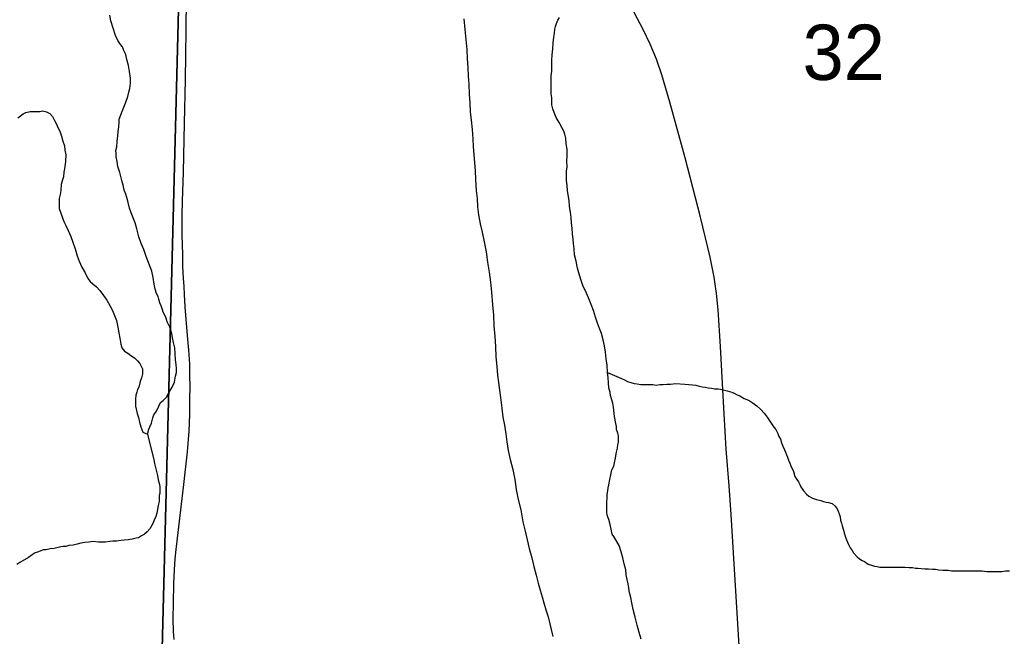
# Model space of a CAD drawing. Extents: x 2.4 to 73.1, y 4.5 to 25.6.
# Drawn here: x 33.9025 to 34.2762, y 18.5831 to 18.8163 of the extents above; entities that cross this region are included whole.
import ezdxf

# ---------------------------------------------------------------- set-up
doc = ezdxf.new("R2010")
doc.units = 0
for name, color, linetype in [('GM_X_County_Road', 7, 'Continuous'), ('GM_X_Major_River', 7, 'Continuous'), ('GM_X_Minor_River', 7, 'Continuous'), ('GM_X_Section', 7, 'Continuous'), ('GM_X_Section_Text', 7, 'Continuous')]:
    doc.layers.add(name, color=color, linetype=linetype)

msp = doc.modelspace()

# ---------------------------------------------------------------- linework, layer by layer
at = {"layer": 'GM_X_County_Road'}
for points in [[(33.96079, 18.58183), (33.96065, 18.58491), (33.96052, 18.58984), (33.96065, 18.59558), (33.96077, 18.60285), (33.96101, 18.60815), (33.96127, 18.6123), (33.96165, 18.61587), (33.96317, 18.62875), (33.9645, 18.64049), (33.96589, 18.65287), (33.96657, 18.66072), (33.96674, 18.66695), (33.96677, 18.67341), (33.96683, 18.67711), (33.96674, 18.68221), (33.96679, 18.68608), (33.96636, 18.69138), (33.9659, 18.69688), (33.96536, 18.70311), (33.96502, 18.70775), (33.96474, 18.71238), (33.96457, 18.71543), (33.9644, 18.71851), (33.96414, 18.72303), (33.96406, 18.72755), (33.96386, 18.73502), (33.96385, 18.74228), (33.96398, 18.74775), (33.96431, 18.75863), (33.96473, 18.77725), (33.96507, 18.7936), (33.96527, 18.8031), (33.96539, 18.81214), (33.96543, 18.81514), (33.96555, 18.82164)], [(34.17488, 18.57329), (34.17149, 18.62912), (34.17065, 18.63995), (34.16956, 18.6539), (34.16839, 18.67407), (34.16747, 18.69269), (34.16658, 18.70663), (34.16597, 18.7128), (34.16507, 18.71891), (34.16351, 18.7265), (34.15993, 18.74161), (34.15405, 18.76416), (34.14829, 18.78513), (34.14523, 18.79555), (34.14323, 18.80141), (34.14085, 18.80711), (34.13815, 18.81268), (34.13234, 18.82366)]]:
    msp.add_lwpolyline(points, dxfattribs=at)
at = {"layer": 'GM_X_Major_River'}
for points in [[(33.94789, 18.6789), (33.9475, 18.67738), (33.94693, 18.67643), (33.94674, 18.67548), (33.94636, 18.67434), (33.94616, 18.67282), (33.94616, 18.6713), (33.94616, 18.67016), (33.94691, 18.66731), (33.94729, 18.66579), (33.94767, 18.66407), (33.94824, 18.66236), (33.94899, 18.66027), (33.9507, 18.6595), (33.95128, 18.6614), (33.95166, 18.66235), (33.95223, 18.66368), (33.9528, 18.66577), (33.95319, 18.66691), (33.95414, 18.66824), (33.95509, 18.67013), (33.95567, 18.67146), (33.95662, 18.67222), (33.95795, 18.67355), (33.95891, 18.67544), (33.96005, 18.67734), (33.96101, 18.67924), (33.96139, 18.68152), (33.96177, 18.68285), (33.96177, 18.68437), (33.96159, 18.68589), (33.9614, 18.6876), (33.96121, 18.68988), (33.96103, 18.69216), (33.96065, 18.69425), (33.96027, 18.69597), (33.9599, 18.69768), (33.95914, 18.69996), (33.95819, 18.70206), (33.95763, 18.70377), (33.95668, 18.70567), (33.95649, 18.70662), (33.95592, 18.70815), (33.95536, 18.70929), (33.95498, 18.71062), (33.95479, 18.71157), (33.95422, 18.71271), (33.95365, 18.71442), (33.95328, 18.71632), (33.9529, 18.7188), (33.95234, 18.72127), (33.95026, 18.72679), (33.94931, 18.72945), (33.94836, 18.73174), (33.94742, 18.73421), (33.94666, 18.73725), (33.9461, 18.73954), (33.94534, 18.74144), (33.94458, 18.74334), (33.94401, 18.74505), (33.94345, 18.74715), (33.94288, 18.74905), (33.9425, 18.75038), (33.94194, 18.7519), (33.94156, 18.7538), (33.94099, 18.75551), (33.94061, 18.75704), (33.94024, 18.75856), (33.93986, 18.7597), (33.93948, 18.76084), (33.93929, 18.76274), (33.93892, 18.76445), (33.93892, 18.76579), (33.93873, 18.76693), (33.93911, 18.76825), (33.93931, 18.77034), (33.9395, 18.77243), (33.93969, 18.77395), (33.93989, 18.77586), (33.94008, 18.77756), (33.94008, 18.7787), (33.94066, 18.78041), (33.94161, 18.78269), (33.94257, 18.78516), (33.94333, 18.78725), (33.94372, 18.78896), (33.9441, 18.79029), (33.94429, 18.79238), (33.9443, 18.79428), (33.94392, 18.79675), (33.94355, 18.79903), (33.94298, 18.80131), (33.9426, 18.80322), (33.94184, 18.80474), (33.94128, 18.80607), (33.94052, 18.80702), (33.93957, 18.80855), (33.93862, 18.81045), (33.93692, 18.81597), (33.93655, 18.81806)], [(34.0704, 18.8167), (34.07077, 18.81271), (34.07114, 18.80891), (34.07151, 18.80511), (34.0717, 18.80168), (34.07188, 18.79826), (34.07207, 18.79503), (34.07225, 18.79199), (34.07243, 18.78819), (34.07262, 18.78496), (34.0728, 18.78153), (34.07318, 18.7783), (34.07355, 18.77488), (34.07373, 18.77127), (34.07392, 18.76823), (34.07466, 18.75929), (34.07484, 18.75587), (34.07503, 18.75169), (34.0754, 18.74865), (34.07559, 18.7456), (34.07596, 18.74256), (34.07653, 18.73914), (34.07728, 18.73591), (34.07803, 18.73229), (34.07879, 18.72849), (34.07935, 18.72468)], [(34.10982, 18.75006), (34.10963, 18.75177), (34.10944, 18.75367), (34.10926, 18.75558), (34.10926, 18.75748), (34.10926, 18.759), (34.10946, 18.76071), (34.10927, 18.76299), (34.10946, 18.7647), (34.10947, 18.76565), (34.10947, 18.76736), (34.10909, 18.76945), (34.10891, 18.77154), (34.10853, 18.77306), (34.10815, 18.7742), (34.10739, 18.77554), (34.10645, 18.77744), (34.10531, 18.77935), (34.10455, 18.78125), (34.10399, 18.78258), (34.10361, 18.7841), (34.10361, 18.78543), (34.10361, 18.78676), (34.10342, 18.78828), (34.10343, 18.7898), (34.10343, 18.7919), (34.10344, 18.79342), (34.10344, 18.79513), (34.10363, 18.79684), (34.10364, 18.79893), (34.10364, 18.80102), (34.10383, 18.80311), (34.10403, 18.80539), (34.10422, 18.80767), (34.10442, 18.80976), (34.10461, 18.81128), (34.1048, 18.8128), (34.105, 18.81375), (34.10538, 18.81489), (34.10595, 18.81622), (34.10652, 18.81716)], [(33.90168, 18.7792), (33.90377, 18.78072), (33.90472, 18.78128), (33.90644, 18.78166), (33.90758, 18.78166), (33.90891, 18.78165), (33.91005, 18.78165), (33.911, 18.78183), (33.91252, 18.78145), (33.91385, 18.78088), (33.9148, 18.77973), (33.91556, 18.77821), (33.91632, 18.77688), (33.91688, 18.77554), (33.91764, 18.77421), (33.91821, 18.77231), (33.91877, 18.77041), (33.91934, 18.7687), (33.91953, 18.76698), (33.91991, 18.76527), (33.91971, 18.7628), (33.91952, 18.76071), (33.91913, 18.75862), (33.91894, 18.75691), (33.91856, 18.75577), (33.91817, 18.75406), (33.91798, 18.75178), (33.91779, 18.75026), (33.9174, 18.74874), (33.9174, 18.74646), (33.9174, 18.74494), (33.9191, 18.74), (33.91986, 18.73847), (33.9208, 18.73657), (33.92175, 18.73429), (33.92251, 18.73219), (33.92345, 18.72972), (33.92421, 18.72706), (33.92496, 18.72496), (33.92591, 18.72268), (33.92724, 18.72059), (33.92818, 18.71849), (33.92913, 18.71735), (33.93008, 18.7164), (33.93141, 18.71525), (33.93274, 18.71392), (33.93407, 18.71201), (33.93539, 18.7103), (33.93653, 18.7082), (33.93748, 18.7063), (33.93824, 18.7044), (33.93899, 18.70249), (33.93956, 18.70002), (33.93993, 18.69793), (33.94031, 18.69584), (33.94069, 18.69356), (33.94107, 18.69222), (33.94201, 18.69089), (33.94334, 18.69013), (33.94448, 18.68936), (33.94581, 18.68841), (33.94695, 18.68726), (33.9479, 18.68631), (33.94885, 18.68422), (33.94884, 18.68232), (33.94846, 18.6808), (33.94808, 18.67985), (33.94789, 18.6789)], [(34.13746, 18.58196), (34.1367, 18.58443), (34.13594, 18.58729), (34.13519, 18.59033), (34.13444, 18.59318), (34.13387, 18.59565), (34.13349, 18.59775), (34.13312, 18.59908), (34.13293, 18.60022), (34.13274, 18.60136), (34.13255, 18.60288), (34.13217, 18.60459), (34.1318, 18.60631), (34.13161, 18.6082), (34.13104, 18.61049), (34.13048, 18.61277), (34.12991, 18.61505), (34.12916, 18.61734), (34.12707, 18.62076), (34.1265, 18.62172), (34.12613, 18.62362), (34.12575, 18.62533), (34.12518, 18.62723), (34.12461, 18.62894), (34.12443, 18.63009), (34.12443, 18.63142), (34.12443, 18.63275), (34.12443, 18.63389), (34.12463, 18.63522), (34.12463, 18.63674), (34.12482, 18.63807), (34.12501, 18.63921), (34.12521, 18.64035), (34.12559, 18.64244), (34.12597, 18.64415), (34.12636, 18.64605), (34.12712, 18.64737), (34.12731, 18.6487), (34.1277, 18.65041), (34.12789, 18.65136), (34.12808, 18.65269), (34.12846, 18.65421), (34.12866, 18.65554), (34.12885, 18.65649), (34.12885, 18.65744), (34.12885, 18.65896), (34.12866, 18.65991), (34.1281, 18.66125), (34.1281, 18.66239), (34.12791, 18.66353), (34.12734, 18.66619), (34.12716, 18.66866), (34.12697, 18.6698), (34.12678, 18.67132), (34.12622, 18.67284), (34.12584, 18.67418), (34.12565, 18.67532), (34.12527, 18.67703), (34.12509, 18.67893), (34.1249, 18.68102), (34.12471, 18.68292), (34.12453, 18.68558), (34.12415, 18.68806), (34.12397, 18.69053), (34.12359, 18.693), (34.12303, 18.69528), (34.12246, 18.69757), (34.1217, 18.69947), (34.12095, 18.70156), (34.12019, 18.70384), (34.11943, 18.70632), (34.11849, 18.7086), (34.11754, 18.71107), (34.11641, 18.71374), (34.11546, 18.71545), (34.11489, 18.71736), (34.11414, 18.71964), (34.11338, 18.7223), (34.11281, 18.72496), (34.11225, 18.72744), (34.11206, 18.72972), (34.11188, 18.73162), (34.11169, 18.73333), (34.1115, 18.73523), (34.11132, 18.73751), (34.11113, 18.73941), (34.11094, 18.7415), (34.11076, 18.7436), (34.11038, 18.74569), (34.11019, 18.74797), (34.10982, 18.75006)], [(34.07935, 18.72468), (34.07991, 18.72088), (34.08048, 18.71708), (34.08085, 18.71328), (34.08122, 18.70852), (34.08159, 18.70453), (34.08178, 18.70054), (34.08215, 18.69655), (34.08233, 18.69275), (34.08252, 18.68875), (34.08289, 18.68514), (34.08307, 18.68191), (34.08345, 18.67906), (34.08382, 18.6762), (34.0842, 18.67335), (34.08476, 18.66936), (34.08514, 18.66594), (34.0857, 18.66289), (34.08626, 18.65966), (34.08664, 18.65662), (34.0872, 18.65339), (34.08796, 18.64996), (34.0889, 18.64616), (34.08966, 18.64236), (34.09022, 18.63855), (34.09097, 18.63475), (34.09192, 18.63094), (34.09267, 18.62638), (34.09361, 18.62277), (34.09437, 18.61953), (34.09512, 18.6163), (34.09607, 18.61268), (34.09682, 18.60945), (34.09776, 18.60622), (34.09852, 18.60317), (34.09927, 18.60051), (34.10003, 18.59804), (34.1006, 18.59575), (34.10154, 18.59271), (34.1023, 18.59043), (34.104, 18.58301)]]:
    msp.add_lwpolyline(points, dxfattribs=at)
at = {"layer": 'GM_X_Minor_River'}
for points in [[(34.12471, 18.68292), (34.13003, 18.68063), (34.13117, 18.68005), (34.13231, 18.67948), (34.13478, 18.67871), (34.13592, 18.67852), (34.13725, 18.67832), (34.13839, 18.67832), (34.13954, 18.67832), (34.14068, 18.67831), (34.14182, 18.67831), (34.14315, 18.67812), (34.14448, 18.6783), (34.14581, 18.6783), (34.14714, 18.67849), (34.14847, 18.67848), (34.15056, 18.67866), (34.15399, 18.67846), (34.15551, 18.67827), (34.15684, 18.67826), (34.15817, 18.67807), (34.15931, 18.67769), (34.16045, 18.67749), (34.16159, 18.6773), (34.16273, 18.67711), (34.16406, 18.67691), (34.1652, 18.67672), (34.16653, 18.67672), (34.16748, 18.67652), (34.16843, 18.67633), (34.16995, 18.67594), (34.17166, 18.67537), (34.17261, 18.67499), (34.17375, 18.67441), (34.1747, 18.67403), (34.17641, 18.67307), (34.17736, 18.67269), (34.17831, 18.67231), (34.17945, 18.67154), (34.18116, 18.67021), (34.18268, 18.66887), (34.18401, 18.66754), (34.18514, 18.66602), (34.18761, 18.66221), (34.18837, 18.66125), (34.18912, 18.65973), (34.1895, 18.65859), (34.19007, 18.65764), (34.19045, 18.65631), (34.19102, 18.65497), (34.19158, 18.65364), (34.19196, 18.65269), (34.19234, 18.65174), (34.19272, 18.65079), (34.1931, 18.64965), (34.19367, 18.6485), (34.19404, 18.64755), (34.19499, 18.64546), (34.19556, 18.64356), (34.19632, 18.64241), (34.19689, 18.64146), (34.19745, 18.64051), (34.19783, 18.63956), (34.19878, 18.63803), (34.19992, 18.63689), (34.20087, 18.63613), (34.2022, 18.63536), (34.20372, 18.63479), (34.20543, 18.6344), (34.20638, 18.63402), (34.20733, 18.63383), (34.20828, 18.63363), (34.20961, 18.63325), (34.21075, 18.6323), (34.21151, 18.63134), (34.21189, 18.63039), (34.21226, 18.62944), (34.21264, 18.6283), (34.21283, 18.62697), (34.21321, 18.62583), (34.2134, 18.62488), (34.21396, 18.62316), (34.21434, 18.62183), (34.21472, 18.6205), (34.2151, 18.61955), (34.21586, 18.61783), (34.21642, 18.6165), (34.21718, 18.61555), (34.21775, 18.6146), (34.21908, 18.61307), (34.22003, 18.61231), (34.22098, 18.61174), (34.22193, 18.61135), (34.22326, 18.6104), (34.22459, 18.61002), (34.22573, 18.60963), (34.22668, 18.60944), (34.22763, 18.60925), (34.22877, 18.60924), (34.22972, 18.60924)], [(33.9507, 18.6595), (33.95316, 18.6498), (33.95334, 18.64847), (33.95372, 18.64695), (33.9541, 18.64543), (33.95448, 18.64391), (33.95485, 18.6422), (33.95523, 18.64105), (33.95542, 18.63972), (33.95542, 18.63858), (33.95541, 18.63725), (33.95522, 18.6363), (33.95522, 18.63497), (33.95522, 18.63402), (33.95483, 18.6325), (33.95426, 18.62965), (33.95388, 18.62832), (33.9533, 18.62699), (33.95273, 18.62567), (33.95159, 18.62377), (33.95063, 18.62263), (33.94968, 18.62168), (33.94854, 18.62112), (33.9474, 18.62036), (33.94645, 18.62017), (33.94492, 18.6198), (33.9434, 18.61961), (33.94188, 18.61943), (33.94074, 18.61924), (33.93903, 18.61906), (33.9377, 18.61906), (33.93656, 18.61887), (33.93485, 18.61869), (33.93351, 18.61869), (33.93218, 18.6187), (33.93009, 18.61889), (33.92857, 18.61871), (33.92705, 18.61852), (33.92553, 18.61834), (33.9242, 18.61796), (33.92267, 18.61759), (33.92096, 18.6174), (33.91982, 18.61702), (33.91887, 18.61703), (33.91792, 18.61684), (33.91697, 18.61665), (33.91545, 18.61628), (33.91393, 18.61609), (33.91241, 18.61572), (33.91126, 18.61572), (33.90955, 18.61497), (33.90822, 18.61459), (33.90708, 18.61383), (33.90575, 18.61289), (33.90251, 18.611), (33.90137, 18.61024)], [(34.22972, 18.60924), (34.23086, 18.60924), (34.232, 18.60923), (34.23333, 18.60923), (34.23447, 18.60923), (34.2358, 18.60922), (34.23713, 18.60922), (34.23884, 18.60902), (34.23999, 18.60902), (34.24112, 18.60883), (34.24208, 18.60882), (34.24474, 18.60863), (34.24607, 18.60862), (34.24759, 18.60843), (34.24873, 18.60842), (34.25006, 18.60823), (34.25158, 18.60803), (34.25348, 18.60803), (34.25481, 18.60783), (34.25614, 18.60783), (34.25747, 18.60783), (34.25861, 18.60782), (34.26014, 18.60782), (34.26204, 18.60781), (34.26375, 18.60781), (34.26508, 18.6078), (34.26641, 18.6078), (34.26812, 18.60761), (34.27097, 18.6076), (34.27249, 18.60759), (34.27382, 18.60759), (34.27516, 18.60777), (34.27668, 18.60777)]]:
    msp.add_lwpolyline(points, dxfattribs=at)
at = {"layer": 'GM_X_Section'}
for points in [[(33.9688, 19.06715), (33.95589, 18.56338), (33.46684, 18.57275), (33.48089, 19.0765)], [(34.4709, 19.05673), (34.46198, 18.55402), (33.95589, 18.56338), (33.9688, 19.06715)]]:
    msp.add_lwpolyline(points, close=True, dxfattribs=at)

# ---------------------------------------------------------------- texts
at = {"layer": 'GM_X_Section_Text'}
msp.add_text('32', height=0.020928, rotation=0, dxfattribs=at).set_placement((34.19847, 18.79357))

doc.saveas('drawing.dxf')
